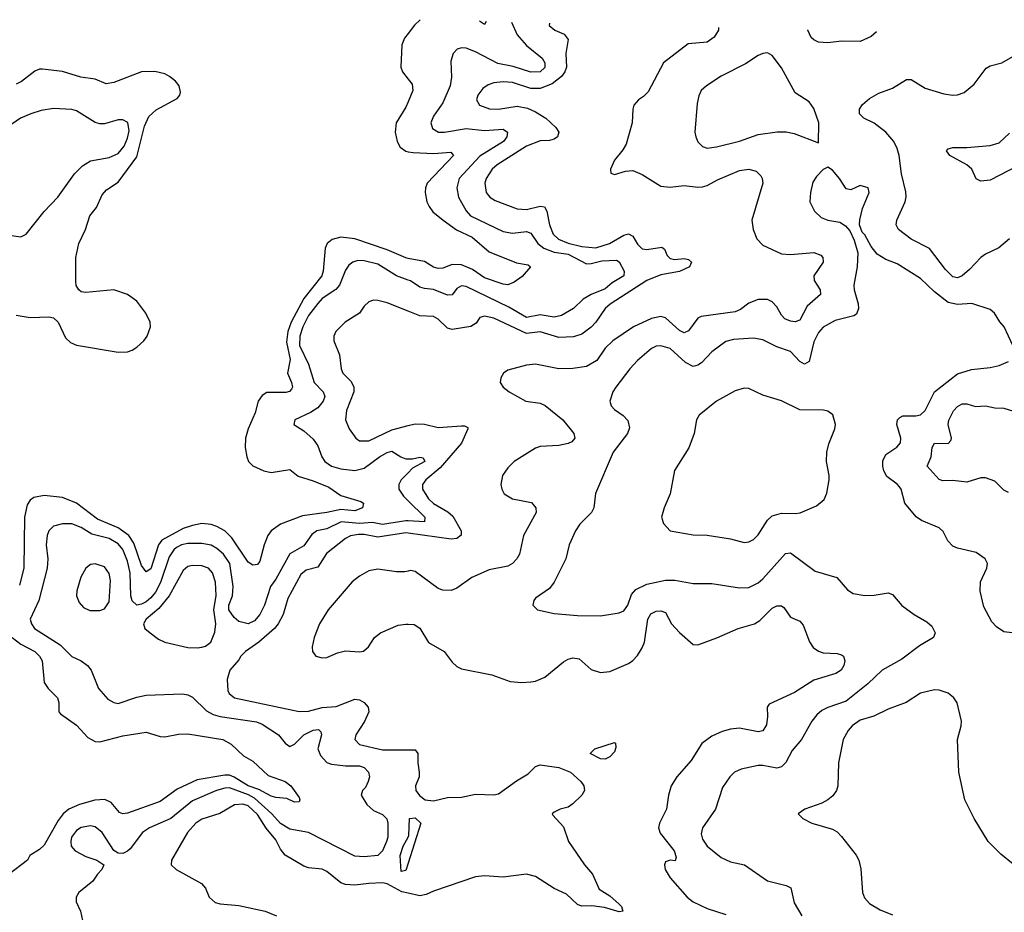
# Model space of a CAD drawing. Header units: inches. Extents: x 1552611 to 1694776, y 811966 to 917215.
# Tile 539 of 549: x 1678325 to 1682572, y 910645 to 914495. Entities that reach past the tile are written whole.
import ezdxf

# ---------------------------------------------------------------- set-up
doc = ezdxf.new("R2010")
doc.units = ezdxf.units.IN
doc.header["$MEASUREMENT"] = 0
doc.layers.add('B6971', color=7, linetype='Continuous')
doc.layers.add('B6981', color=7, linetype='Continuous')

msp = doc.modelspace()

# ---------------------------------------------------------------- linework, layer by layer
at = {"layer": 'B6971', "color": 5}
for points, elevation in [([(1680000, 914436.1), (1679984.1, 914415.9), (1679972.4, 914387.6), (1679969.2, 914290), (1679975.8, 914270), (1680000, 914239.3)], 740), ([(1678310, 913220.7), (1678369.7, 913210.3), (1678450, 913213.6), (1678470, 913208.9), (1678490.3, 913190), (1678522.8, 913122.8), (1678543.6, 913103.6), (1678570, 913091.5), (1678750, 913060.7), (1678790, 913063), (1678810, 913069.4), (1678830, 913082.7), (1678859.8, 913110), (1678874.6, 913130), (1678888.9, 913170), (1678887.8, 913190), (1678868.7, 913230), (1678830, 913280.9), (1678790, 913309.8), (1678730, 913329.8), (1678610, 913318.9), (1678590, 913321.6), (1678579.5, 913330), (1678568.7, 913348.7), (1678566.2, 913366.2), (1678567.2, 913470), (1678579.8, 913530), (1678608.5, 913590), (1678627.7, 913650), (1678655.4, 913684.6), (1678680.3, 913739.7), (1678698.9, 913761.1), (1678750, 913794.7), (1678830, 913903.3), (1678863.5, 914036.5), (1678882, 914078), (1678913.1, 914106.9), (1679003.9, 914156.1), (1679015.7, 914170), (1679017.9, 914182.1), (1679012.8, 914210), (1678997.1, 914230), (1678971, 914251), (1678950, 914261.4), (1678907.8, 914272.2), (1678850.3, 914270), (1678730, 914224.3), (1678698.2, 914218.2), (1678650, 914238.6), (1678587.9, 914248), (1678510, 914272.5), (1678422.6, 914282.6), (1678410, 914282.5), (1678390, 914274), (1678331.8, 914228.2), (1678310, 914216.6)], 740), ([(1678290, 913564.4), (1678330, 913559.3), (1678352, 913570), (1678430, 913668.4), (1678489.8, 913730.2), (1678560.4, 913830), (1678594.9, 913865.1), (1678630, 913886.9), (1678710, 913900.6), (1678750, 913918.6), (1678775.6, 913950), (1678790, 913984.9), (1678796.4, 914016.4), (1678791.8, 914051.8), (1678770, 914063.9), (1678750, 914062.8), (1678690, 914046.2), (1678670, 914045.6), (1678650, 914051.9), (1678570, 914102.8), (1678550, 914108), (1678470, 914111.6), (1678416.7, 914103.3), (1678373.4, 914090), (1678328.7, 914070), (1678258.2, 914021.8)], 760), ([(1680000, 914141.5), (1679990, 914117.4), (1679948.6, 914050), (1679943.7, 914010), (1679952.3, 913970), (1679966.2, 913946.2), (1679990, 913927.8), (1680000, 913926.1)], 740), ([(1680000, 913465.9), (1679990, 913467.9), (1679910, 913503.3), (1679770, 913550.8), (1679710, 913556.8), (1679672.1, 913547.9), (1679651.4, 913530), (1679641.8, 913510), (1679632.9, 913410), (1679627.2, 913390), (1679550, 913292.5), (1679495.1, 913190), (1679480.9, 913150), (1679475.9, 913104.1), (1679490.9, 913029.1), (1679480.3, 912970), (1679496.6, 912930), (1679500.7, 912910), (1679497.7, 912902.3), (1679488.5, 912891.5), (1679472, 912888), (1679390, 912887.5), (1679370, 912874.8), (1679353.2, 912850), (1679340, 912800), (1679309.5, 912730), (1679298.9, 912690), (1679297.9, 912650), (1679304.2, 912610), (1679312.2, 912590), (1679330, 912571.3), (1679378, 912550), (1679410, 912542.5), (1679490, 912555), (1679526.5, 912526.5), (1679590, 912506.9), (1679658.6, 912478.6), (1679710, 912443), (1679796.7, 912416.7), (1679808, 912410), (1679803.1, 912390), (1679770, 912377.4), (1679710, 912382.1), (1679650, 912369), (1679544.5, 912355.5), (1679450, 912319.9), (1679410, 912290.6), (1679394.8, 912270), (1679379.1, 912230), (1679360.4, 912159.6), (1679350, 912146.1), (1679330, 912142.3), (1679310, 912155.1), (1679239.8, 912259.8), (1679209.1, 912290), (1679174.4, 912310), (1679150, 912317.7), (1679110, 912321.7), (1679070, 912313.4), (1679030, 912300.2), (1678937.1, 912250), (1678923.4, 912230), (1678890, 912127.2), (1678870, 912113.2), (1678850, 912141), (1678817.1, 912237.1), (1678795.8, 912270), (1678750, 912303.1), (1678660.5, 912340.5), (1678570, 912409.9), (1678510, 912434.2), (1678430, 912442.4), (1678386, 912434), (1678370, 912423.2), (1678357.3, 912402.7), (1678345.8, 912350), (1678342.6, 912130), (1678323.5, 912056.5)], 740), ([(1680000, 913372), (1679950, 913389.9), (1679870, 913440.2), (1679810, 913455.5), (1679783.6, 913456.4), (1679761.5, 913450), (1679743.8, 913436.2), (1679730, 913414.8), (1679703.8, 913350), (1679687.7, 913332.3), (1679630, 913292.2), (1679610, 913270.9), (1679570, 913218.8), (1679545.5, 913170), (1679533.1, 913130), (1679531.7, 913090), (1679570.1, 913010), (1679594.4, 912930), (1679633.8, 912890), (1679640.8, 912870), (1679634.2, 912850), (1679610, 912820.9), (1679579.4, 912800.6), (1679510.8, 912770), (1679506.8, 912750), (1679550, 912722), (1679590, 912685.3), (1679610, 912657.1), (1679628.3, 912610), (1679641.3, 912590), (1679668.9, 912570), (1679710, 912558), (1679770, 912551.3), (1679810, 912561.5), (1679877, 912610), (1679910, 912629.1), (1679930, 912634.8), (1679969.2, 912609.2), (1679990, 912601.3), (1680000, 912601.2)], 760), ([(1680000, 913238.5), (1679910, 913274.2), (1679870, 913284.5), (1679850, 913285.1), (1679830, 913279.1), (1679810, 913259.7), (1679790, 913229.8), (1679728.4, 913190), (1679688.4, 913150), (1679680.3, 913130), (1679680.3, 913110), (1679703.5, 913050), (1679711, 912990), (1679718.8, 912970), (1679754.5, 912934.5), (1679766.6, 912910), (1679766.2, 912890), (1679734.6, 912810), (1679730.1, 912770.1), (1679745.2, 912730), (1679774, 912690), (1679790, 912679.3), (1679830, 912678.9), (1679930, 912726.7), (1680000, 912745)], 780), ([(1680000, 912541), (1679969.4, 912510.6), (1679959.7, 912490), (1679959.6, 912470), (1679979.6, 912439.6), (1680000, 912419.7)], 760), ([(1680000, 912333.5), (1679990, 912333.9), (1679890, 912318.4), (1679846.2, 912326.2), (1679790, 912322.5), (1679711.2, 912328.8), (1679650, 912299.5), (1679606.2, 912290), (1679585.2, 912274.8), (1679550, 912226.3), (1679489.3, 912190.7), (1679430, 912081.6), (1679406.1, 912050), (1679380.1, 911970), (1679360.7, 911930), (1679337.3, 911902.7), (1679310, 911889.9), (1679270, 911899.5), (1679250, 911916.5), (1679226.6, 911950), (1679226.7, 911970), (1679242.2, 912010), (1679246, 912050), (1679231.6, 912150), (1679203.8, 912190), (1679174.9, 912214.9), (1679150, 912229), (1679110, 912236.6), (1679050, 912236.2), (1679022, 912230), (1679001.3, 912218.7), (1678990, 912209.3), (1678970, 912179.1), (1678932.2, 912067.8), (1678910, 912026.6), (1678890, 912001), (1678870, 911984.7), (1678850, 911973.7), (1678830, 911969.3), (1678810, 911988.3), (1678803.7, 912010), (1678800.9, 912110), (1678790, 912159.3), (1678770.2, 912210.2), (1678750, 912234.5), (1678710, 912257.4), (1678635.9, 912275.9), (1678590, 912305.4), (1678550, 912320.2), (1678510, 912320.2), (1678470, 912310.8), (1678450, 912291.3), (1678442.5, 912270), (1678439.1, 912230), (1678446.3, 912170), (1678442.9, 912130), (1678407.3, 911990), (1678370.2, 911910), (1678375.2, 911890), (1678388.4, 911870), (1678498.7, 911798.7), (1678550, 911748.2), (1678590, 911729.3), (1678617.6, 911710), (1678633.2, 911690), (1678664.5, 911610), (1678705, 911565), (1678730, 911550.2), (1678750, 911546.4), (1678830, 911573.5), (1678870, 911581.4), (1679027.1, 911587.1), (1679050, 911583.6), (1679070, 911572.9), (1679130, 911514.4), (1679158.8, 911498.8), (1679190, 911489.7), (1679346.2, 911466.2), (1679370, 911457.3), (1679440.8, 911410), (1679470, 911375.3), (1679490, 911360.3), (1679510, 911370.2), (1679549.6, 911410.4), (1679590, 911430.5), (1679613.4, 911433.4), (1679624, 911424), (1679627, 911410), (1679611, 911350), (1679621.9, 911321.9), (1679650, 911291), (1679670, 911284.1), (1679730, 911277.5), (1679790, 911276.5), (1679810.7, 911270), (1679829.6, 911250), (1679833.5, 911230), (1679828.4, 911210), (1679815.9, 911184.1), (1679802.6, 911170), (1679798.2, 911150), (1679821.8, 911110), (1679850, 911085), (1679890, 911067.3), (1679908.4, 911048.4), (1679913.2, 911030), (1679912.4, 910970), (1679907.3, 910950), (1679890.1, 910909.9), (1679870, 910890.6), (1679810, 910885), (1679770, 910887.3), (1679570, 910989.9), (1679490, 911003.4), (1679450, 911028.2), (1679411.9, 911070), (1679338, 911138), (1679312, 911152), (1679230, 911181.9), (1679210, 911180.8), (1679174, 911170), (1679070, 911126.6), (1678976.1, 911050), (1678884.2, 911010), (1678854, 910990), (1678800.6, 910919.4), (1678790, 910908.2), (1678770, 910898.5), (1678750, 910900.4), (1678730, 910911.2), (1678679.8, 910990), (1678650, 911013.4), (1678630, 911017.6), (1678590, 911011.1), (1678570, 910997.7), (1678548.8, 910968.8), (1678544.7, 910950), (1678547.3, 910930), (1678563.9, 910910), (1678610, 910885.5), (1678658, 910870), (1678688.2, 910850), (1678679.3, 910830), (1678660.4, 910810), (1678640.8, 910779.2), (1678579.5, 910730), (1678568.7, 910710), (1678568.9, 910690), (1678586.4, 910650), (1678595.8, 910610)], 760), ([(1680000, 912281), (1679990, 912282.4), (1679870, 912262.8), (1679810, 912275.5), (1679785.6, 912274.4), (1679751.6, 912268.4), (1679730, 912257.4), (1679647.3, 912192.7), (1679610, 912133.7), (1679559.6, 912120.4), (1679537.2, 912102.8), (1679481.4, 911998.6), (1679460.9, 911930), (1679439.9, 911890), (1679423.8, 911870), (1679355.8, 911810), (1679298.2, 911770), (1679278.5, 911750), (1679270, 911734), (1679230.8, 911689.2), (1679218.9, 911650), (1679222.2, 911602.2), (1679228.4, 911588.4), (1679250.6, 911570.6), (1679530, 911510.7), (1679570, 911512.8), (1679630, 911527.9), (1679690, 911532.2), (1679770, 911564.5), (1679790, 911561.6), (1679810.3, 911550.3), (1679827.4, 911530), (1679830.1, 911510), (1679812.4, 911467.6), (1679774, 911410), (1679770.3, 911390), (1679790, 911368.3), (1679890, 911346.5), (1680000, 911346.1)], 780), ([(1680000, 912116.9), (1679986.3, 912113.7), (1679950, 912113.2), (1679870, 912125.4), (1679830, 912117.5), (1679790, 912094.9), (1679758.8, 912070), (1679655, 911950), (1679617.6, 911890), (1679594.3, 911830), (1679586.4, 911790), (1679587.5, 911770), (1679602.4, 911750), (1679630, 911742.8), (1679650, 911743.8), (1679695.4, 911764.6), (1679730, 911773), (1679790, 911768.7), (1679808, 911772), (1679829.8, 911790), (1679854.9, 911830), (1679880.8, 911850), (1679956.5, 911883.5), (1679990, 911888.5), (1680000, 911888)], 820), ([(1678291.5, 911830), (1678330, 911802.4), (1678390, 911770.7), (1678410.8, 911750), (1678421.2, 911730), (1678430, 911637.1), (1678448, 911610), (1678488.1, 911570), (1678494, 911550), (1678493.8, 911510), (1678501.2, 911501.2), (1678570, 911452.2), (1678618.5, 911398.5), (1678650, 911381.7), (1678670, 911381), (1678770, 911406.7), (1678870, 911422.7), (1678930, 911402.9), (1678950, 911402), (1679010, 911414), (1679050, 911414.8), (1679200.5, 911390), (1679236.5, 911370), (1679290, 911320.4), (1679330, 911296.4), (1679395.8, 911235.8), (1679470.3, 911210), (1679494.3, 911190), (1679530, 911141), (1679532.8, 911130), (1679530, 911121.2), (1679510, 911119.6), (1679476.4, 911136.4), (1679430, 911139.8), (1679410, 911146), (1679355.6, 911175.6), (1679310, 911190.9), (1679250, 911228.7), (1679230, 911236.2), (1679210, 911236.7), (1679090, 911216.7), (1679004.3, 911175.7), (1678930, 911123.6), (1678790, 911072.1), (1678770, 911069.4), (1678755.6, 911075.6), (1678718.7, 911118.7), (1678691.5, 911131.5), (1678649.3, 911129.3), (1678582, 911110), (1678536.8, 911090), (1678512.1, 911070), (1678490, 911041.5), (1678430, 910935), (1678410, 910916.2), (1678368.5, 910890), (1678358.4, 910870), (1678279.6, 910810)], 740), ([(1680000, 910727.2), (1679973, 910733.1), (1679910, 910767.8), (1679890, 910771.6), (1679830, 910769.9), (1679770, 910761.9), (1679730, 910764.5), (1679710, 910772.4), (1679650, 910821.3), (1679630, 910830.6), (1679570, 910837.1), (1679550, 910844), (1679470, 910891.3), (1679450, 910917.1), (1679430, 910958), (1679387.5, 911007.4), (1679350, 911067.5), (1679310, 911104.5), (1679287.8, 911112.2), (1679251, 911109), (1679188.5, 911071.5), (1679110, 911046.6), (1679084.1, 911030), (1679048.8, 910990), (1678979.2, 910870), (1678977.6, 910850), (1678999.5, 910830), (1679108.4, 910770), (1679126.4, 910750), (1679141.3, 910710), (1679167.7, 910687.7), (1679190, 910681.3), (1679270, 910674.2), (1679384, 910650), (1679432.9, 910630)], 780), ([(1680000, 910857.1), (1679990, 910826), (1679970, 910820.7), (1679965.3, 910890), (1679979.1, 910930), (1680000, 910969.9)], 760)]:
    msp.add_lwpolyline(points, dxfattribs=dict(at, elevation=elevation))
at = {"layer": 'B6971', "color": 5, "elevation": 780}
for points in [[(1678650, 912148), (1678630, 912144.7), (1678610, 912129.5), (1678588.9, 912091.1), (1678571.7, 912031.7), (1678570.3, 912010), (1678581.6, 911981.6), (1678599.5, 911959.5), (1678627.4, 911947.4), (1678670, 911947), (1678690, 911954), (1678710, 911984), (1678716.2, 912076.2), (1678710, 912106.6), (1678690, 912135.8)], [(1679070, 912141.6), (1679050, 912136.5), (1679030, 912119.8), (1678969.1, 912010.9), (1678924.5, 911955.5), (1678870.7, 911910), (1678858, 911890), (1678864.2, 911870), (1678886.8, 911850), (1678923.6, 911823.6), (1678950, 911811.1), (1679050, 911787.5), (1679090, 911785.4), (1679110, 911789.2), (1679126.2, 911793.8), (1679148.9, 911811.1), (1679166, 911854), (1679171.1, 911890), (1679162.7, 911950), (1679172.1, 912012.1), (1679169.9, 912069.9), (1679156.9, 912110), (1679138.4, 912130), (1679110, 912140.2)]]:
    msp.add_lwpolyline(points, close=True, dxfattribs=at)
at = {"layer": 'B6981', "color": 5}
for points, elevation in [([(1680052.4, 914495.4), (1680028.1, 914471.9), (1680000, 914436.1)], 740), ([(1680445.8, 914485.1), (1680470, 914430.2), (1680510, 914384.2), (1680578.6, 914330), (1680589.4, 914310), (1680590, 914288.9), (1680569, 914271), (1680530, 914269.2), (1680453.7, 914293.7), (1680386.3, 914306.3), (1680290, 914356.8), (1680250, 914372.7), (1680230, 914374), (1680212.1, 914367.9), (1680194.6, 914350), (1680184.2, 914315.8), (1680187.8, 914247.8), (1680181.5, 914210), (1680150, 914137.2), (1680110, 914079.7), (1680098.6, 914050), (1680105.7, 914025.7), (1680130.8, 914010.8), (1680157.2, 914010), (1680250, 914025.8), (1680330, 914017.4), (1680410, 914023.2), (1680428.3, 914010), (1680426, 913990), (1680411.4, 913970), (1680310, 913907.1), (1680220.1, 913810), (1680209.5, 913770), (1680217.5, 913730), (1680250, 913671), (1680269.7, 913649.7), (1680410, 913581.5), (1680450, 913575), (1680510, 913581.2), (1680530, 913574.6), (1680559.1, 913530), (1680584.7, 913510), (1680630, 913493.1), (1680690, 913483.7), (1680770, 913441.9), (1680790, 913443.1), (1680835.7, 913455.7), (1680898.2, 913458.2), (1680910.5, 913450.5), (1680932.4, 913410), (1680930.1, 913390), (1680880.1, 913359.9), (1680850, 913335.1), (1680790.2, 913310), (1680755.6, 913290), (1680713, 913250), (1680661.1, 913218.9), (1680630, 913212.2), (1680570, 913221.7), (1680510, 913210.6), (1680434.8, 913254.8), (1680250, 913344.6), (1680230, 913348.1), (1680210, 913336), (1680190, 913308.8), (1680170, 913307.1), (1680110, 913332.3), (1680070, 913335.3), (1680050, 913341.6), (1680010, 913368.4), (1680000, 913372)], 760), ([(1680336.3, 914488), (1680330, 914474.5), (1680307.9, 914488.7)], 740), ([(1680609.7, 914480.8), (1680609.1, 914470), (1680632.2, 914450), (1680672.9, 914433), (1680690.8, 914410), (1680680.3, 914350), (1680683.4, 914290), (1680676.4, 914270), (1680661.3, 914250), (1680621.7, 914218.3), (1680570, 914198.7), (1680530, 914198.8), (1680450, 914224.5), (1680410, 914227), (1680370, 914223.6), (1680345.1, 914214.9), (1680322, 914198), (1680301.4, 914170), (1680295.6, 914150), (1680307.3, 914127.3), (1680351.2, 914111.2), (1680390, 914109.1), (1680470, 914121.8), (1680514.3, 914114.3), (1680550, 914098.3), (1680593.8, 914070), (1680637.1, 914030), (1680650.2, 914010), (1680644.7, 913990), (1680630, 913979.8), (1680610, 913974.5), (1680570, 913973.1), (1680510, 913949.4), (1680384.2, 913870), (1680361.9, 913850), (1680336.3, 913810), (1680331.1, 913790), (1680337.2, 913750), (1680352.8, 913730), (1680376.1, 913716.1), (1680470, 913679.6), (1680510, 913676.1), (1680570, 913691.3), (1680588.1, 913688.1), (1680598.9, 913670), (1680610.1, 913610), (1680625.3, 913570), (1680648.8, 913548.8), (1680690, 913531.2), (1680750, 913516.4), (1680810, 913511.3), (1680868.8, 913530), (1680930, 913565.7), (1680950, 913572.4), (1680970, 913562.2), (1680990, 913527.5), (1681010, 913507.5), (1681030, 913503.6), (1681094.2, 913514.2), (1681106, 913506), (1681117.9, 913477.9), (1681130, 913465.2), (1681150, 913460.9), (1681190, 913466), (1681210, 913461.1), (1681222, 913450), (1681213.1, 913430), (1681170, 913409), (1681090, 913394.6), (1681029.6, 913370.4), (1680871.1, 913268.9), (1680850, 913249.3), (1680809.3, 913190), (1680790, 913169.3), (1680750, 913138.5), (1680712.8, 913127.2), (1680650, 913124.2), (1680570, 913149.7), (1680510, 913141.6), (1680370, 913207.3), (1680330, 913216.5), (1680310, 913211), (1680293.9, 913186.1), (1680270, 913171.4), (1680190, 913159), (1680170, 913164.1), (1680130, 913203.7), (1680110, 913215.7), (1680050, 913218.7), (1680000, 913238.5)], 780), ([(1681339.2, 914461.7), (1681338.3, 914450), (1681320.6, 914419.4), (1681290, 914398.6), (1681208.4, 914391.6), (1681102.2, 914310), (1681035.7, 914184.3), (1681016, 914164), (1680994.4, 914150), (1680973.9, 914126.1), (1680968.9, 914110), (1680966.5, 914050), (1680941, 913959), (1680926.6, 913933.4), (1680890, 913889.4), (1680872.7, 913850), (1680874, 913834), (1680890, 913827), (1680937.4, 913842.6), (1680970, 913844.7), (1681010, 913827.8), (1681090, 913777.7), (1681130, 913773.6), (1681190, 913780.4), (1681250, 913773.2), (1681270, 913773.9), (1681290, 913780.7), (1681334.7, 913805.3), (1681430, 913844.3), (1681470, 913850.7), (1681501.3, 913841.3), (1681521.6, 913821.6), (1681527.6, 913810), (1681529.3, 913790), (1681482.2, 913630), (1681488.3, 913590), (1681504.2, 913550), (1681530, 913522.9), (1681610, 913485.9), (1681650, 913482.4), (1681750, 913491.1), (1681779.6, 913479.6), (1681788.4, 913470), (1681790.1, 913450), (1681749.4, 913390), (1681751.8, 913370), (1681777.3, 913330), (1681778.2, 913310), (1681721, 913259), (1681690, 913199.8), (1681670, 913192.5), (1681650, 913194.5), (1681624.6, 913204.6), (1681610, 913220.3), (1681590, 913257.3), (1681570, 913278.4), (1681550, 913288.4), (1681510, 913289.1), (1681470, 913272.8), (1681434, 913246), (1681410, 913234.6), (1681264.5, 913215.5), (1681250, 913207.9), (1681210, 913153), (1681190, 913144.9), (1681170, 913154.6), (1681110, 913209.9), (1681090, 913215.7), (1681050, 913207.2), (1680971.8, 913170), (1680883.3, 913110), (1680850, 913078.5), (1680814.5, 913025.5), (1680770, 912999.9), (1680710, 912990.3), (1680650, 912989.9), (1680550, 913009.4), (1680510, 913004.6), (1680430, 912983.9), (1680411.8, 912970), (1680400.3, 912950), (1680397.6, 912930), (1680410.3, 912910), (1680436.5, 912890), (1680508.1, 912850), (1680570, 912841.5), (1680591.7, 912831.7), (1680666.8, 912770), (1680714.6, 912710), (1680719.6, 912690), (1680705.5, 912674.5), (1680690, 912666.8), (1680650, 912659.2), (1680570, 912654), (1680550, 912647.5), (1680457.3, 912590), (1680430, 912562.6), (1680407.2, 912530), (1680400.2, 912490), (1680403.8, 912470), (1680414, 912450), (1680450, 912428.2), (1680532.2, 912412.2), (1680551.6, 912390), (1680552.4, 912370), (1680498.4, 912270), (1680480.2, 912190), (1680469.3, 912170), (1680450.1, 912149.9), (1680430, 912138.8), (1680350, 912122.7), (1680274.6, 912090), (1680210, 912043.5), (1680186.1, 912033.9), (1680150, 912034), (1680130, 912041.3), (1680030, 912115.5), (1680010, 912119.2), (1680000, 912116.9)], 820), ([(1682020.5, 914443.7), (1681997.5, 914422.5), (1681950, 914400.6), (1681870, 914402.3), (1681810, 914395.1), (1681770, 914399.1), (1681750, 914408.2), (1681739, 914419), (1681723.8, 914450), (1681723.6, 914451.5)], 820), ([(1682593.4, 913550), (1682548.3, 913511.7), (1682490, 913483.8), (1682470, 913468.9), (1682422.1, 913417.9), (1682390, 913390.5), (1682370, 913381.2), (1682350, 913386), (1682317.2, 913417.2), (1682248.9, 913508.9), (1682170, 913548.2), (1682115.7, 913590), (1682105.7, 913610), (1682107.8, 913630), (1682143.4, 913710), (1682148.2, 913731.8), (1682147.5, 913752.5), (1682127.8, 913830), (1682118, 913910), (1682110, 913939.6), (1682095.4, 913970), (1682060.7, 914010), (1682010, 914048.4), (1681965.4, 914070), (1681946.6, 914090), (1681947.3, 914110), (1681959.5, 914130), (1681990, 914155.9), (1682030, 914178.9), (1682090, 914199.3), (1682150, 914237.3), (1682170, 914237.7), (1682230, 914199.7), (1682310, 914175), (1682350, 914169.4), (1682370, 914171), (1682398.7, 914181.3), (1682442.2, 914217.8), (1682493.2, 914286.8), (1682510, 914296.6), (1682560.7, 914310), (1682668.9, 914371.1)], 820), ([(1680000, 914239.3), (1680017.3, 914217.3), (1680020.2, 914190), (1680000, 914141.5)], 740), ([(1682630, 913864.7), (1682510, 913802.5), (1682470, 913798.3), (1682450, 913809.5), (1682431.2, 913850), (1682409.7, 913870), (1682336.8, 913910), (1682322.7, 913930), (1682330, 913938.9), (1682350, 913944.8), (1682410, 913944.4), (1682510, 913952.5), (1682550, 913964.7), (1682594.6, 914005.4)], 780), ([(1680000, 913926.1), (1680022.2, 913922.2), (1680110, 913918.3), (1680184.2, 913924.2), (1680195.3, 913910), (1680082.5, 913790), (1680074.8, 913770), (1680074.2, 913750), (1680080.6, 913710), (1680090.2, 913690), (1680107, 913667), (1680151, 913630), (1680209.3, 913589.3), (1680276.9, 913556.9), (1680350, 913494.4), (1680467.1, 913447.1), (1680517.7, 913437.7), (1680528.4, 913430), (1680492, 913388), (1680457.2, 913362.8), (1680430, 913352.1), (1680410, 913354.4), (1680330, 913382.3), (1680278.1, 913418.1), (1680230, 913438.1), (1680190, 913439.3), (1680150, 913423.1), (1680130, 913422.2), (1680110, 913428.3), (1680070, 913452.4), (1680000, 913465.9)], 740), ([(1682608.2, 913090), (1682571.2, 913170), (1682551.9, 913191.9), (1682529.7, 913229.7), (1682510, 913245.6), (1682430.8, 913270.8), (1682370, 913267.1), (1682330, 913275), (1682270, 913321.4), (1682210, 913379.4), (1682110, 913442.8), (1682060.6, 913460.6), (1682023.3, 913483.3), (1681996.6, 913516.6), (1681970, 913567), (1681959.1, 913579.1), (1681947, 913610), (1681947.7, 913632.3), (1681959.3, 913680.7), (1681989.3, 913750), (1681984, 913770), (1681950, 913779.5), (1681910, 913761.2), (1681890, 913765.2), (1681860.9, 913810), (1681830, 913846), (1681810, 913859), (1681790, 913848.7), (1681760.9, 913819.1), (1681745.8, 913794.1), (1681735.3, 913750), (1681733.4, 913710), (1681752.4, 913670), (1681781.8, 913641.8), (1681810, 913630.4), (1681861.7, 913621.7), (1681886.5, 913606.5), (1681904.8, 913584.8), (1681924.4, 913544.4), (1681939.5, 913490), (1681936.9, 913430), (1681922.9, 913350), (1681924.3, 913330), (1681940.9, 913270), (1681942.2, 913250), (1681934.7, 913225.3), (1681922.5, 913217.5), (1681841.6, 913198.4), (1681790, 913168.9), (1681770, 913145.8), (1681750, 913106), (1681730, 913021.1), (1681710, 913009.8), (1681690, 913021.4), (1681650, 913064.4), (1681590, 913084.4), (1681530, 913114.6), (1681490, 913121.7), (1681404.2, 913115.9), (1681370, 913107.7), (1681310, 913062.7), (1681265, 913015), (1681250, 913004.5), (1681230, 912999.4), (1681197, 913017), (1681130, 913076.5), (1681090, 913089.1), (1681070, 913086.6), (1681050, 913076.8), (1680990, 913025.3), (1680955.8, 912990), (1680895.3, 912910), (1680883.1, 912890), (1680870.5, 912850), (1680875.5, 912830), (1680890, 912813.4), (1680927.6, 912787.6), (1680947.2, 912767.2), (1680954.4, 912734.4), (1680946.9, 912710), (1680884, 912630), (1680808.5, 912451.5), (1680801.7, 912390), (1680790.3, 912370), (1680740.9, 912319.1), (1680722.2, 912290), (1680694.9, 912230), (1680680.3, 912170), (1680630.2, 912069.8), (1680610, 912042.4), (1680550, 912000.9), (1680541.6, 911990), (1680537.3, 911970), (1680558, 911950), (1680630, 911933.7), (1680730, 911925.6), (1680830, 911924.7), (1680910, 911937.6), (1680930, 911945.5), (1680947.1, 911970), (1680963.7, 912016.3), (1680982.6, 912037.4), (1681030, 912060.5), (1681110, 912077.8), (1681150, 912078.2), (1681230, 912063.6), (1681310, 912064), (1681430, 912044.9), (1681470, 912046.5), (1681510, 912065.7), (1681530, 912083.8), (1681627.8, 912192.2), (1681650, 912195.4), (1681756.2, 912116.2), (1681849.2, 912089.2), (1681895.6, 912035.6), (1681919.9, 912019.9), (1681970, 912011.4), (1682010, 912012.9), (1682070, 912023.8), (1682090, 912016.3), (1682129.1, 911969.1), (1682183, 911930), (1682237.8, 911897.8), (1682258.9, 911878.9), (1682273.4, 911850), (1682265.5, 911830), (1682205.7, 911794.3), (1682130, 911736.5), (1682044.2, 911690), (1681982.6, 911630), (1681890, 911555.5), (1681810, 911529), (1681784.6, 911515.4), (1681763.1, 911496.9), (1681742, 911470), (1681697.3, 911390), (1681656.3, 911343.7), (1681628.5, 911291.5), (1681610, 911272.7), (1681590, 911266.9), (1681530, 911279.1), (1681510, 911278.6), (1681436.7, 911263.3), (1681407.2, 911250), (1681387.6, 911230), (1681356.6, 911183.4), (1681325.4, 911090), (1681269.2, 911010), (1681264, 910984), (1681270, 910960.5), (1681290, 910930.4), (1681350, 910882), (1681390, 910863.1), (1681450.6, 910850), (1681550, 910780.8), (1681630, 910761.5), (1681650.2, 910750.2), (1681665.4, 910685.4), (1681698.3, 910630)], 840), ([(1682630, 911847.1), (1682570, 911854.7), (1682537.2, 911877.2), (1682518.4, 911898.4), (1682483.1, 911963.1), (1682466.9, 912030), (1682468.3, 912070), (1682495.8, 912130), (1682498.4, 912150), (1682489.6, 912169.6), (1682450, 912197.6), (1682370, 912216.4), (1682350, 912225.1), (1682327.9, 912247.9), (1682307.2, 912287.2), (1682290, 912303.6), (1682214.6, 912334.6), (1682191.3, 912351.3), (1682142.6, 912410), (1682126, 912470), (1682119.7, 912479.7), (1682110, 912492.2), (1682065.4, 912525.4), (1682051.7, 912550), (1682047, 912570), (1682046.9, 912593.1), (1682059.9, 912620.1), (1682108.5, 912651.5), (1682123.8, 912670), (1682125.2, 912690), (1682108.4, 912750), (1682110.7, 912769.3), (1682120.5, 912779.5), (1682133.7, 912786.3), (1682190, 912786.6), (1682210, 912791.3), (1682230, 912810.3), (1682270, 912890.3), (1682370, 912968.2), (1682430, 912987.1), (1682510, 912994.6), (1682550, 913003.6), (1682590, 913021.3)], 840), ([(1682590, 912455.7), (1682570, 912465.8), (1682530, 912505.4), (1682490, 912519.9), (1682470, 912519.2), (1682410, 912501.2), (1682350, 912507.7), (1682306.4, 912506.4), (1682290, 912512.7), (1682239, 912570), (1682256.4, 912610), (1682259.9, 912650), (1682270, 912669), (1682330, 912667.4), (1682340.2, 912679.8), (1682343.4, 912690), (1682328.9, 912750), (1682332.4, 912767.6), (1682351.9, 912808.1), (1682370, 912827.2), (1682390, 912838.7), (1682410, 912838.6), (1682447.5, 912827.5), (1682490, 912830.1), (1682530, 912820.9), (1682570, 912820.3), (1682630, 912800.9)], 820), ([(1680000, 912745), (1680030, 912752.8), (1680070.8, 912750.8), (1680130, 912736.1), (1680230, 912743.9), (1680243.7, 912743.7), (1680256.9, 912736.9), (1680258, 912730), (1680231, 912669), (1680137.9, 912562.1), (1680076.4, 912510), (1680062.7, 912490), (1680062.6, 912470), (1680088.3, 912428.3), (1680110, 912408.8), (1680171.9, 912371.9), (1680193.2, 912353.2), (1680229.5, 912290), (1680228.5, 912271.5), (1680210, 912258), (1680185.8, 912254.2), (1680000, 912281)], 780), ([(1680000, 912601.2), (1680019, 912601), (1680050, 912608), (1680064.8, 912604.8), (1680072.8, 912590), (1680019.6, 912560.4), (1680000, 912541)], 760), ([(1680000, 912419.7), (1680071.5, 912350), (1680070.3, 912330), (1680000, 912333.5)], 760), ([(1680000, 911888), (1680026.6, 911886.6), (1680050.9, 911870.9), (1680088.5, 911808.5), (1680155.3, 911770), (1680190, 911723.7), (1680210, 911706), (1680230, 911696), (1680361, 911670), (1680440.7, 911640.7), (1680490, 911636.9), (1680530, 911639.3), (1680550, 911642.3), (1680590, 911658.8), (1680670, 911725.5), (1680690, 911737.3), (1680710, 911742.4), (1680737.8, 911737.8), (1680790, 911692), (1680830, 911679.6), (1680870, 911683.2), (1680950, 911719.1), (1680970, 911731.5), (1680990, 911752.8), (1681010, 911785.3), (1681019, 911810), (1681034.5, 911910), (1681047.1, 911932.9), (1681070, 911943.9), (1681090, 911946.2), (1681110, 911938), (1681135.5, 911890), (1681170, 911851.9), (1681230, 911800.9), (1681250, 911799.6), (1681331.3, 911828.7), (1681423.6, 911870), (1681494.7, 911890), (1681516.7, 911903.3), (1681570, 911956.5), (1681590, 911967.6), (1681610, 911967), (1681620, 911960), (1681650, 911917.6), (1681690, 911900.9), (1681704.4, 911884.4), (1681731.6, 911811.6), (1681746.7, 911786.7), (1681770, 911771.3), (1681790, 911765), (1681850, 911761.5), (1681870, 911755.8), (1681878, 911750), (1681884.2, 911730), (1681879.6, 911710), (1681867.4, 911690), (1681844.5, 911675.5), (1681750, 911647), (1681666, 911594), (1681557.6, 911542.4), (1681548.4, 911530), (1681550.8, 911490), (1681546.3, 911453.7), (1681530, 911428.1), (1681510, 911424.3), (1681430, 911439.1), (1681390, 911435), (1681354.7, 911425.3), (1681310, 911405), (1681267, 911373), (1681220.2, 911299.8), (1681158.9, 911230), (1681135, 911190), (1681122.7, 911150), (1681114.2, 911090), (1681084.4, 911030), (1681079.7, 911010), (1681087, 910987), (1681147.5, 910910), (1681156.3, 910883.7), (1681152.1, 910867.9), (1681130, 910869.7), (1681110, 910862.7), (1681106, 910850), (1681108.4, 910830), (1681130, 910794.6), (1681203.5, 910710), (1681229.1, 910690), (1681290, 910662), (1681370, 910636.3)], 820), ([(1682610, 910853.3), (1682555.9, 910895.9), (1682502.4, 910950), (1682441.6, 911050), (1682401.3, 911130), (1682375.8, 911250), (1682369.7, 911390), (1682386, 911450), (1682386.3, 911470), (1682368.4, 911548.5), (1682353.3, 911570), (1682329.8, 911589.8), (1682290, 911603.1), (1682270, 911604.2), (1682210, 911590.8), (1682148.5, 911550), (1682070, 911520.9), (1682008.1, 911491.9), (1681950, 911474), (1681916, 911450), (1681898.5, 911430), (1681876.9, 911390), (1681856.9, 911290), (1681854, 911190), (1681847.4, 911170), (1681832, 911148), (1681810, 911129.7), (1681784.7, 911115.3), (1681711.3, 911090), (1681682, 911070), (1681702, 911050), (1681741, 911030), (1681830, 911004.4), (1681850, 910992.4), (1681870, 910972.7), (1681931.9, 910891.9), (1681943.6, 910870), (1681952.5, 910832.5), (1681959.5, 910730), (1681968.2, 910708.2), (1681990, 910683.1), (1682035.8, 910655.8), (1682090, 910634.7)], 860), ([(1680000, 911346.1), (1680030, 911346), (1680042, 911330), (1680041.3, 911290), (1680047.9, 911250), (1680047.6, 911230), (1680031.5, 911190), (1680033.8, 911170), (1680048.6, 911148.6), (1680073.4, 911130), (1680110, 911125.9), (1680170, 911139.7), (1680230, 911141.3), (1680290, 911154.9), (1680370, 911151.2), (1680390, 911156.2), (1680467.6, 911212.4), (1680517.9, 911242.1), (1680550, 911274), (1680570, 911282), (1680650.6, 911269.4), (1680700.1, 911250), (1680744.6, 911210), (1680757.3, 911190), (1680761.4, 911170), (1680749.3, 911150), (1680710, 911113.2), (1680690, 911098.9), (1680656, 911090), (1680630, 911077), (1680622, 911070), (1680624.1, 911064.1), (1680670, 911014), (1680692.2, 910950), (1680760.2, 910850), (1680794.6, 910810), (1680824.3, 910744.3), (1680870, 910716), (1680910, 910680.2), (1680919.7, 910670), (1680926.8, 910650), (1680910, 910647.3), (1680846.6, 910666.6), (1680792.9, 910672.9), (1680748.4, 910671.6), (1680730, 910678.7), (1680683.5, 910723.5), (1680630, 910748.1), (1680550, 910799.4), (1680510, 910809.6), (1680410, 910796.6), (1680330, 910802.2), (1680290, 910798), (1680110, 910736.7), (1680078.4, 910721.6), (1680050, 910716.3), (1680000, 910727.2)], 780), ([(1680000, 910969.9), (1680003.5, 910976.5), (1680006.7, 911050), (1680030, 911052.8), (1680055.5, 911030), (1680000, 910857.1)], 760)]:
    msp.add_lwpolyline(points, dxfattribs=dict(at, elevation=elevation))
for points, elevation in [([(1681550, 914352), (1681530, 914349.7), (1681510, 914340.5), (1681455.4, 914304.6), (1681350, 914251.9), (1681286.4, 914210), (1681264.6, 914190), (1681253.7, 914166.3), (1681246.5, 914133.5), (1681237.4, 914010), (1681240.3, 913990), (1681249.1, 913969.1), (1681270, 913948.8), (1681290, 913941.5), (1681330, 913946.5), (1681430, 913971.3), (1681510, 914000.1), (1681591.2, 914011.2), (1681630, 914011.3), (1681664.8, 914004.8), (1681770, 913964.7), (1681772, 914050), (1681750, 914111.6), (1681730, 914140.4), (1681670, 914180.4), (1681610, 914287.2), (1681570, 914340.5)], 840), ([(1681450, 912905.6), (1681410, 912894), (1681329.5, 912850.5), (1681255.8, 912790), (1681244.2, 912770), (1681234.3, 912710), (1681211, 912649), (1681149.2, 912550.8), (1681130.3, 912450), (1681104.2, 912390), (1681092.4, 912350), (1681102, 912322), (1681130.4, 912290.4), (1681230, 912273.4), (1681290, 912271.4), (1681390, 912255.9), (1681450, 912240.3), (1681470, 912243.1), (1681490, 912253.7), (1681510, 912273.7), (1681550, 912336.4), (1681570, 912356), (1681610, 912367.4), (1681670, 912364.9), (1681691.5, 912368.5), (1681761, 912399), (1681794.3, 912425.7), (1681806.4, 912453.6), (1681816.8, 912510), (1681816.8, 912530), (1681804.4, 912590), (1681805.7, 912630), (1681814.6, 912665.4), (1681840.7, 912730), (1681842.9, 912750), (1681831.3, 912791.3), (1681810, 912806.6), (1681791.3, 912811.3), (1681690, 912812.6), (1681610, 912851.1), (1681530, 912876.1), (1681470, 912903.9)], 860), ([(1680850, 911306.2), (1680830, 911307.4), (1680785.1, 911330), (1680805.6, 911350), (1680890, 911377.1), (1680894.4, 911374.4), (1680895.8, 911355.8), (1680890, 911337), (1680870, 911316.4)], 780)]:
    msp.add_lwpolyline(points, close=True, dxfattribs=dict(at, elevation=elevation))

doc.saveas('drawing.dxf')
